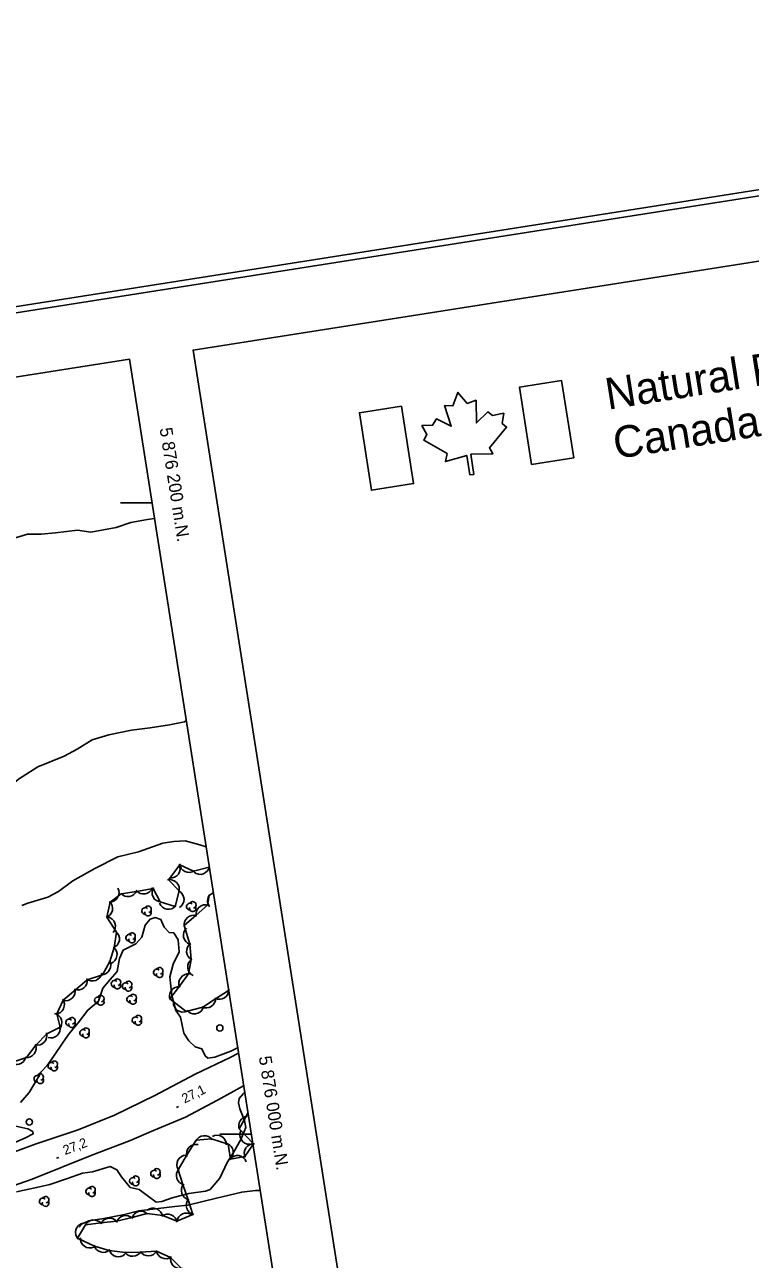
# Model space of a CAD drawing. Extents: x 646142 to 649934, y 5874075 to 5876351.
# Drawn here: x 649097.8 to 649327.8, y 5875960.3 to 5876351.5 of the extents above; entities that cross this region are included whole.
import ezdxf

# ---------------------------------------------------------------- set-up
doc = ezdxf.new("R2010")
doc.units = 0
for name, color, linetype in [('Niveau 2', 7, 'Continuous'), ('Niveau 21', 7, 'Continuous'), ('Niveau 22', 7, 'Continuous'), ('Niveau 3', 7, 'Continuous'), ('Niveau 36', 7, 'Continuous'), ('Niveau 44', 7, 'Continuous'), ('Niveau 60', 7, 'Continuous'), ('Niveau 61', 7, 'Continuous'), ('Niveau 63', 7, 'Continuous')]:
    doc.layers.add(name, color=color, linetype=linetype)

msp = doc.modelspace()

# ---------------------------------------------------------------- linework, layer by layer
at = {"layer": 'Niveau 2'}
for points in [[(649138.93, 5876194.99), (649136.77, 5876194.76), (649131.41, 5876193.77), (649126.75, 5876192.21), (649118.72, 5876190.69), (649114.54, 5876191.31), (649107.55, 5876190.46), (649103.01, 5876190.07), (649098.72, 5876190.04), (649093.81, 5876188.56)], [(649061.29, 5876081.25), (649065.71, 5876086.11), (649070.32, 5876092.08), (649073.21, 5876094.66), (649077.33, 5876097.8), (649081.25, 5876102.44), (649087.22, 5876106.8), (649091.63, 5876108.75), (649095.8, 5876112.48), (649101.99, 5876116.39), (649110.32, 5876119.73), (649114.46, 5876122.01), (649119.23, 5876124.92), (649124.42, 5876126.48), (649131.65, 5876127.98), (649137.56, 5876128.73), (649143.68, 5876129.62), (649148.45, 5876130.67), (649148.99, 5876131.02)], [(649096.93, 5876072.41), (649098.83, 5876073.16), (649105.08, 5876075.05), (649108.56, 5876076.86), (649113.05, 5876080.27), (649120.05, 5876084.13), (649127.35, 5876087.84), (649133.92, 5876089.4), (649141.6, 5876092.16), (649145.03, 5876092.7), (649148.72, 5876092.91), (649153.36, 5876091.63), (649155.28, 5876091.03)], [(649165.3, 5876027.34), (649163.14, 5876026.26), (649158.11, 5876024.36), (649155.82, 5876024.1), (649155, 5876024.84), (649153.98, 5876027.07), (649151.89, 5876027.7), (649149.86, 5876029.54), (649148.24, 5876032.01), (649147.19, 5876037.07), (649145.66, 5876039.13), (649144.46, 5876043.89), (649143.78, 5876049.79), (649144.85, 5876053.88), (649146.79, 5876057.76), (649146.49, 5876061.55), (649145.07, 5876063.74), (649143.61, 5876063.9), (649142.06, 5876065.62), (649140.96, 5876068.01), (649139.12, 5876068.6), (649137.54, 5876068.11), (649136.04, 5876066.24), (649134.89, 5876062.44), (649133.01, 5876060.31), (649129.03, 5876058.33), (649127.89, 5876055.69), (649127.13, 5876051.51), (649124.93, 5876049), (649122.59, 5876046.25), (649121.24, 5876042.08), (649117.8, 5876039.28), (649114.76, 5876035.31), (649111.95, 5876031.94), (649109.95, 5876029.15), (649106.97, 5876024.55), (649104.92, 5876021.7), (649102.92, 5876019.61), (649101.74, 5876017.42), (649099.18, 5876013.14), (649096.46, 5876010.06)], [(649095.25, 5875981.68), (649101.55, 5875983.04), (649105.8, 5875984.06), (649111.41, 5875985.94), (649116.12, 5875987.63), (649119.32, 5875988.09), (649124.84, 5875989.74), (649127.02, 5875988.71), (649128.51, 5875986.47), (649131.26, 5875983.12), (649134.04, 5875982.43), (649136.65, 5875980.58), (649139.52, 5875978.45), (649141.24, 5875978.61), (649144.6, 5875979.77), (649149.86, 5875981.16), (649155.12, 5875981.92), (649156.57, 5875982.45), (649159.65, 5875986.03), (649161.96, 5875990.98), (649163.97, 5875994.23), (649166.31, 5875998.26), (649167.86, 5876002.05), (649167.47, 5876004.34), (649166.02, 5876008.03), (649165.56, 5876009.9), (649165.78, 5876011.25), (649167.13, 5876012.82), (649167.54, 5876013.11)], [(649094.97, 5876002.52), (649098.75, 5876001.69), (649100.34, 5876000.79), (649100.47, 5876000.05), (649098.09, 5875998.85), (649092.03, 5875996.17)]]:
    msp.add_lwpolyline(points, dxfattribs=at)
at = {"layer": 'Niveau 21'}
for points in [[(649094.56, 5875994.44), (649101.39, 5875996.89), (649114.75, 5876001.32), (649126.22, 5876006.04), (649139.06, 5876012.26), (649151.85, 5876018.95), (649162.92, 5876024.32), (649165.57, 5876025.63)], [(648978.52, 5875960.19), (648999.58, 5875962.4), (649013.7, 5875964.11), (649026.52, 5875966.06), (649038.04, 5875968.24), (649047.47, 5875970.23), (649059.64, 5875972.81), (649071.27, 5875976.04), (649085.88, 5875980.81), (649100.12, 5875985.78), (649119.09, 5875993.36), (649131.05, 5875997.89), (649138.62, 5876001.1), (649148.75, 5876005.36), (649158.88, 5876010.77), (649167.21, 5876015.25)]]:
    msp.add_lwpolyline(points, dxfattribs=at)
at = {"layer": 'Niveau 22'}
msp.add_lwpolyline([(649172.42, 5875982.12), (649170.98, 5875982.14), (649166.62, 5875981.64), (649158.58, 5875979.66), (649149.52, 5875977.47), (649145.39, 5875977.1), (649133.93, 5875975.74), (649129.41, 5875974.53), (649122.92, 5875973.26), (649118.13, 5875972.49), (649116.01, 5875971.61), (649115.07, 5875970.48)], dxfattribs=at)
at = {"layer": 'Niveau 3'}
for p, q in [((649145.89, 5876008.43), (649146.6, 5876008.78)), ((649107.9, 5875992.35), (649108.65, 5875992.64))]:
    msp.add_line(p, q, dxfattribs=at)
at = {"layer": 'Niveau 36'}
for centre in [(649159.66, 5876033.64), (649099.24, 5876003.87)]:
    msp.add_circle(centre, 1, dxfattribs=at)
at = {"layer": 'Niveau 44'}
for points in [[(649093.26, 5876022.6), (649098.39, 5876024.3), (649101.33, 5876028.16), (649104.77, 5876031.75), (649109.03, 5876033.86), (649107.97, 5876038.06), (649110.01, 5876042.46), (649113.9, 5876045.75), (649117.64, 5876048.84), (649122.47, 5876050.47), (649124.79, 5876054.73), (649126.21, 5876059.17), (649126.94, 5876063.97), (649123.88, 5876068.72), (649124.89, 5876073.47), (649128.43, 5876076.08), (649133.22, 5876076.9), (649138.48, 5876077.85), (649140.74, 5876073.56), (649145.48, 5876072.1), (649146.76, 5876077.1), (649143.4, 5876080.59), (649146.93, 5876085.35), (649151.32, 5876083.27), (649156.31, 5876084.53)], [(649157.58, 5876076.42), (649156.32, 5876075.65), (649155.76, 5876072.58), (649152.11, 5876069.38), (649148.36, 5876066.08), (649150.17, 5876060.2), (649150.53, 5876055.36), (649149.7, 5876050.77), (649146.83, 5876046.86), (649143.86, 5876042.83), (649148.99, 5876038.87), (649154.23, 5876040.19), (649158.3, 5876042.84), (649162.44, 5876045.54)], [(649168.57, 5876006.61), (649165.8, 5876001.65), (649170.29, 5875996.94), (649167.6, 5875992.9), (649163.03, 5875992.06), (649162.3, 5875996.86), (649157.03, 5875998.47), (649152.19, 5875998.04), (649149.12, 5875993.2), (649146.46, 5875988.68), (649147.98, 5875984.07), (649149.58, 5875979.18), (649151.09, 5875974.57), (649146.04, 5875972.38), (649141.54, 5875974.21), (649136.53, 5875974.88), (649131.85, 5875973.6), (649126.9, 5875972.4), (649122.07, 5875971.86), (649117.1, 5875971.31), (649114.55, 5875967.01), (649119.88, 5875964.54), (649124.54, 5875963.16), (649129.66, 5875962.48), (649134.51, 5875962.6), (649139.56, 5875962.87), (649144.02, 5875960.94), (649147.58, 5875957.36)]]:
    msp.add_lwpolyline(points, dxfattribs=at)
for centre, radius, start, end in [((649144.06, 5876084.1), 3, 265.0402, 25.0181), ((649149.88, 5876085.9), 3, 184.6709, 304.6488), ((649153.39, 5876085.29), 3, 231.1761, 351.1541), ((649143.81, 5876077.62), 3, 343.9231, 103.901), ((649124.7, 5876076.5), 3, 268.4203, 28.3982), ((649130.53, 5876078.23), 3, 219.7223, 339.7003), ((649135.45, 5876079.07), 3, 219.7223, 339.7003), ((649141.17, 5876076.53), 3, 147.7339, 267.7118), ((649145.31, 5876074.37), 3, 301.4748, 61.4528), ((649122.66, 5876071.46), 3, 288.0278, 48.0057), ((649136.88, 5876071.24), 1.05, 282.2692, 149.7263), ((649143.36, 5876074.22), 3, 201.0311, 321.0091), ((649150.16, 5876072.09), 1.05, 44.1154, 269.804), ((649151.06, 5876071.57), 1.05, 166.9369, 29.6212), ((649151.06, 5876072.62), 1.05, 282.2692, 149.7263), ((649155.1, 5876069.66), 3, 71.3323, 191.3103), ((649158.76, 5876073.9), 3, 138.3394, 219.1432), ((649123.54, 5876065.89), 3, 318.6159, 78.5938), ((649135.98, 5876070.71), 1.05, 44.1154, 269.804), ((649136.88, 5876070.19), 1.05, 166.9369, 29.6212), ((649151.34, 5876066.35), 3, 71.3323, 191.3103), ((649151.09, 5876063.01), 3, 131.7526, 251.7305), ((649124.84, 5876061.84), 3, 291.3573, 51.3352), ((649130.91, 5876062.2), 1.05, 44.1154, 269.804), ((649131.81, 5876061.68), 1.05, 166.9369, 29.6212), ((649131.81, 5876062.73), 1.05, 282.2692, 149.7263), ((649152.11, 5876057.92), 3, 124.2985, 244.2764), ((649124.08, 5876056.89), 3, 291.3573, 51.3352), ((649122.08, 5876053.44), 3, 271.4788, 31.4567), ((649140.58, 5876051.74), 1.05, 282.2692, 149.7263), ((649152.48, 5876052.93), 3, 124.2985, 244.2764), ((649114.65, 5876048.65), 3, 249.5124, 9.4903), ((649119.27, 5876051.53), 3, 230.0187, 349.9966), ((649126.28, 5876047.6), 1.05, 44.1154, 269.804), ((649127.18, 5876048.13), 1.05, 282.2692, 149.7263), ((649139.68, 5876051.21), 1.05, 44.1154, 269.804), ((649140.58, 5876050.69), 1.05, 166.9369, 29.6212), ((649149.68, 5876047.77), 3, 83.7049, 203.6828), ((649110.82, 5876045.27), 3, 253.6869, 13.6648), ((649127.18, 5876047.08), 1.05, 166.9369, 29.6212), ((649129.81, 5876046.87), 1.05, 44.1154, 269.804), ((649130.71, 5876046.35), 1.05, 166.9369, 29.6212), ((649130.71, 5876047.4), 1.05, 282.2692, 149.7263), ((649146.72, 5876043.74), 3, 83.7049, 203.6828), ((649159.5, 5876045.72), 3, 243.0867, 3.0646), ((649107.39, 5876041), 3, 275.0702, 35.0482), ((649121, 5876042.4), 1.05, 44.1154, 269.804), ((649121.9, 5876041.88), 1.05, 166.9369, 29.6212), ((649121.9, 5876042.93), 1.05, 282.2692, 149.7263), ((649131.24, 5876042.73), 1.05, 44.1154, 269.804), ((649132.14, 5876042.21), 1.05, 166.9369, 29.6212), ((649132.14, 5876043.26), 1.05, 282.2692, 149.7263), ((649147.95, 5876041.68), 3, 176.2493, 296.2272), ((649155.31, 5876043), 3, 243.0867, 3.0646), ((649106.58, 5876035.29), 3, 317.7092, 77.6872), ((649112.77, 5876035.9), 1.05, 282.2692, 149.7263), ((649132.91, 5876036.07), 1.05, 44.1154, 269.804), ((649133.81, 5876036.6), 1.05, 282.2692, 149.7263), ((649151.56, 5876041.06), 3, 216.6504, 336.6283), ((649106.06, 5876033.47), 3, 253.4764, 13.4544), ((649111.87, 5876035.37), 1.05, 44.1154, 269.804), ((649112.77, 5876034.85), 1.05, 166.9369, 29.6212), ((649116.33, 5876032.07), 1.05, 44.1154, 269.804), ((649117.23, 5876032.6), 1.05, 282.2692, 149.7263), ((649133.81, 5876035.55), 1.05, 166.9369, 29.6212), ((649101.82, 5876031.2), 3, 256.5733, 16.5512), ((649117.23, 5876031.55), 1.05, 166.9369, 29.6212), ((649098.46, 5876027.3), 3, 262.7506, 22.7286), ((649095.22, 5876025.03), 3, 226.8071, 346.785), ((649106.26, 5876021.62), 1.05, 44.1154, 269.804), ((649107.16, 5876021.1), 1.05, 166.9369, 29.6212), ((649107.16, 5876022.15), 1.05, 282.2692, 149.7263), ((649101.8, 5876017.55), 1.05, 44.1154, 269.804), ((649102.7, 5876017.03), 1.05, 166.9369, 29.6212), ((649102.7, 5876018.08), 1.05, 282.2692, 149.7263), ((649168.64, 5876002.62), 3, 96.8311, 200.8432), ((649154.77, 5875996.5), 3, 35.0644, 155.0423), ((649158.72, 5875996.65), 3, 358.6189, 118.5969), ((649169.01, 5875999.79), 3, 152.4426, 272.4206), ((649152.07, 5875993.75), 3, 76.4407, 196.4186), ((649160.92, 5875994.2), 3, 308.5989, 68.5768), ((649170.42, 5875993.95), 3, 86.3327, 206.3106), ((649149.02, 5875990.31), 3, 91.0537, 211.0317), ((649165.19, 5875990.24), 3, 19.4291, 139.407), ((649132.09, 5875985.17), 1.05, 44.1154, 269.804), ((649132.99, 5875985.7), 1.05, 282.2692, 149.7263), ((649138.78, 5875987.49), 1.05, 44.1154, 269.804), ((649139.68, 5875986.97), 1.05, 166.9369, 29.6212), ((649139.68, 5875988.02), 1.05, 282.2692, 149.7263), ((649148.9, 5875986.92), 3, 138.185, 258.1629), ((649118.23, 5875981.83), 1.05, 44.1154, 269.804), ((649119.13, 5875982.36), 1.05, 282.2692, 149.7263), ((649132.99, 5875984.65), 1.05, 166.9369, 29.6212), ((649150.45, 5875982.17), 3, 138.185, 258.1629), ((649103.52, 5875978.68), 1.05, 44.1154, 269.804), ((649104.42, 5875978.16), 1.05, 166.9369, 29.6212), ((649104.42, 5875979.21), 1.05, 282.2692, 149.7263), ((649119.13, 5875981.31), 1.05, 166.9369, 29.6212), ((649152.01, 5875977.42), 3, 138.185, 258.1629), ((649134.65, 5875972.54), 3, 45.2384, 165.2163), ((649138.5, 5875973.56), 3, 7.7562, 127.7341), ((649143.12, 5875971.66), 3, 7.7562, 127.7341), ((649149.03, 5875971.97), 3, 53.5223, 173.5003), ((649116.91, 5875968.85), 3, 104.0093, 223.9872), ((649119.71, 5875969.82), 3, 36.3871, 156.3651), ((649124.68, 5875970.38), 3, 36.3871, 156.3651), ((649129.83, 5875971.23), 3, 45.2384, 165.2163), ((649118.43, 5875966.93), 3, 175.1326, 295.1106), ((649122.71, 5875965.54), 3, 193.5435, 313.5215), ((649127.5, 5875964.12), 3, 193.5435, 313.5215), ((649132.04, 5875964.3), 3, 211.458, 331.4359), ((649137.04, 5875964.43), 3, 211.458, 331.4359), ((649142.49, 5875963.52), 3, 186.6136, 306.5915), ((649147.01, 5875960.43), 3, 164.9463, 284.9242)]:
    msp.add_arc(centre, radius, start, end, dxfattribs=at)
at = {"layer": 'Niveau 60'}
for p, q in [((649138.14, 5876200), (649128.14, 5876200)), ((649169.61, 5876000), (649159.61, 5876000))]:
    msp.add_line(p, q, dxfattribs=at)
for points in [[(646142.26, 5875797.64), (649662.59, 5876351.49), (649933.58, 5874629.01), (646413.32, 5874074.83), (646142.26, 5875797.64)], [(646144.55, 5875795.97), (649660.92, 5876349.21), (649931.28, 5874630.65), (646414.98, 5874077.12), (646144.55, 5875795.97)], [(649415.27, 5874569.37), (649908.85, 5874647.01), (649644.82, 5876326.04), (649151.17, 5876248.41), (649415.27, 5874569.37)]]:
    msp.add_lwpolyline(points, dxfattribs=at)
msp.add_lwpolyline([(646167.42, 5875779.32), (649130.97, 5876245.57), (649395.18, 5874566.24), (646431.63, 5874099.99)], close=True, dxfattribs=at)
msp.add_lwpolyline([(646167.42, 5875779.32), (649130.97, 5876245.57), (649395.18, 5874566.24), (646431.63, 5874099.99)], close=True, dxfattribs=at)
at = {"layer": 'Niveau 63'}
for points in [[(649258.5, 5876212.14), (649271.84, 5876214.22), (649268.02, 5876238.75), (649254.66, 5876236.63)], [(649238.87, 5876208.91), (649237.92, 5876215.02), (649231.2, 5876213.07), (649231.72, 5876215.63), (649224.33, 5876219.84), (649225.29, 5876221.62), (649223.72, 5876224.47), (649227.12, 5876224.61), (649228.31, 5876226.61), (649233.05, 5876224.29), (649230.93, 5876230.82), (649233.57, 5876230.74), (649235.14, 5876234.97), (649238.11, 5876231.51), (649240.9, 5876232.48), (649240.98, 5876225.31), (649244.64, 5876228.8), (649246.05, 5876227.72), (649249.67, 5876228.41), (649249.15, 5876225.14), (649250.56, 5876224.02), (649245.1, 5876217.41), (649246.24, 5876215.53), (649239.25, 5876215.38), (649240.21, 5876209.03)], [(649238.87, 5876208.91), (649237.92, 5876215.02), (649231.2, 5876213.07), (649231.72, 5876215.63), (649224.33, 5876219.84), (649225.29, 5876221.62), (649223.72, 5876224.47), (649227.12, 5876224.61), (649228.31, 5876226.61), (649233.05, 5876224.29), (649230.93, 5876230.82), (649233.57, 5876230.74), (649235.14, 5876234.97), (649238.11, 5876231.51), (649240.9, 5876232.48), (649240.98, 5876225.31), (649244.64, 5876228.8), (649246.05, 5876227.72), (649249.67, 5876228.41), (649249.15, 5876225.14), (649250.56, 5876224.02), (649245.1, 5876217.41), (649246.24, 5876215.53), (649239.25, 5876215.38), (649240.21, 5876209.03)], [(649217.24, 5876230.61), (649203.91, 5876228.53), (649207.72, 5876204.01), (649221.1, 5876206.12)]]:
    msp.add_lwpolyline(points, close=True, dxfattribs=at)

# ---------------------------------------------------------------- texts
at = {"layer": 'Niveau 3'}
for s, rotation, p in [('27,1 ', 26.4153, (649148.49, 5876009.67)), ('27,2 ', 20.952, (649110.61, 5875993.35))]:
    msp.add_text(s, height=3, rotation=rotation, dxfattribs=at).set_placement(p)
at = {"layer": 'Niveau 61'}
for s, p in [('5 876 200 m.N.', (649140.56, 5876223.55)), ('5 876 000 m.N.', (649171.99, 5876024.47))]:
    msp.add_text(s, height=4, rotation=278.9411, dxfattribs=at).set_placement(p)
at = {"layer": 'Niveau 63'}
for s, p in [('Natural Resources', (649282.7, 5876229.47)), ('Canada', (649285.21, 5876213.88))]:
    msp.add_text(s, height=10, rotation=9.0396, dxfattribs=at).set_placement(p)

doc.saveas('drawing.dxf')
